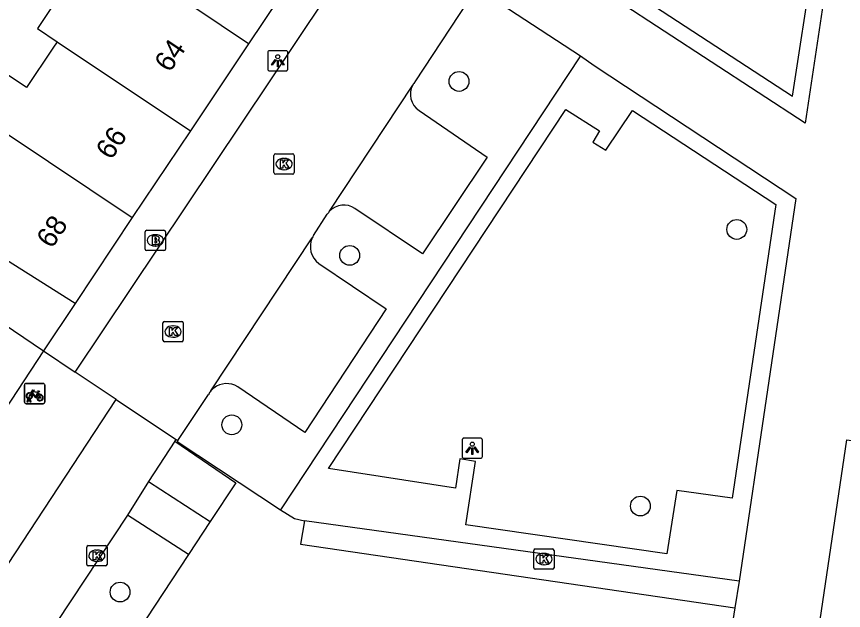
# Model space of a CAD drawing. Extents: x 159280 to 160375, y 384531 to 385872.
# Drawn here: x 159929.07 to 159969.86, y 384726.45 to 384755.76 of the extents above; entities that cross this region are included whole.
import ezdxf

# ---------------------------------------------------------------- set-up
doc = ezdxf.new("R2010")
doc.units = 0
for name, color, linetype in [('IMGEO_Boom', 7, 'Continuous'), ('IMGEO_Brandkraan', 7, 'Continuous'), ('IMGEO_Fietsenrek', 7, 'Continuous'), ('IMGEO_Groenvoorziening', 7, 'Continuous'), ('IMGEO_Kolk', 7, 'Continuous'), ('IMGEO_Lichtpunt', 7, 'Continuous'), ('IMGEO_Pand', 7, 'Continuous'), ('IMGEO_Pand_nummerreeks', 7, 'Continuous'), ('IMGEO_Parkeervlak_open', 7, 'Continuous'), ('IMGEO_Rijbaan_lokaal_open', 7, 'Continuous'), ('IMGEO_Voetpad_open', 7, 'Continuous')]:
    doc.layers.add(name, color=color, linetype=linetype)

msp = doc.modelspace()

# ---------------------------------------------------------------- linework, layer by layer
at = {"layer": 'IMGEO_Boom'}
for centre in [(159950.897, 384752.557), (159964.598, 384745.252), (159945.504, 384743.972), (159939.689, 384735.609), (159959.843, 384731.6), (159934.177, 384727.353)]:
    msp.add_circle(centre, 0.489, dxfattribs=at)
at = {"layer": 'IMGEO_Brandkraan'}
for p, q in [((159935.415, 384744.287), (159935.415, 384745.139)), ((159935.49, 384745.213), (159936.342, 384745.213)), ((159935.903, 384744.993), (159935.928, 384744.993)), ((159936.416, 384745.139), (159936.416, 384744.287)), ((159936.342, 384744.213), (159935.49, 384744.213)), ((159935.926, 384744.433), (159935.901, 384744.433))]:
    msp.add_line(p, q, dxfattribs=at)
for points in [[(159935.415, 384744.287), (159935.415, 384745.139)], [(159935.49, 384745.213), (159936.342, 384745.213)], [(159935.763, 384744.913), (159935.763, 384744.513), (159935.976, 384744.513)], [(159935.994, 384744.913), (159935.763, 384744.913)], [(159936.416, 384745.139), (159936.416, 384744.287)], [(159935.942, 384744.832), (159935.888, 384744.832), (159935.888, 384744.756)], [(159935.888, 384744.756), (159935.941, 384744.756)], [(159935.95, 384744.68), (159935.888, 384744.68), (159935.888, 384744.599)], [(159935.888, 384744.599), (159935.95, 384744.599)], [(159936.342, 384744.213), (159935.49, 384744.213)]]:
    msp.add_lwpolyline(points, dxfattribs=at)
for centre, radius, start, end in [((159935.492, 384745.137), 0.0765, 91.552, 178.448), ((159935.492, 384745.137), 0.0765, 91.552, 178.448), ((159935.998, 384744.768), 0.145, 59.4692, 91.5367), ((159936.34, 384745.137), 0.0765, 1.552, 88.448), ((159936.34, 384745.137), 0.0765, 1.552, 88.448), ((159935.943, 384744.794), 0.0379, 267.8285, 90.9355), ((159935.951, 384744.639), 0.0404, 269.8759, 90.5077), ((159935.982, 384744.764), 0.251, 268.6676, 293.5347), ((159936.023, 384744.815), 0.0922, 285.5137, 58.1501), ((159936.028, 384744.623), 0.105, 301.3115, 78.989), ((159935.492, 384744.289), 0.0765, 181.552, 268.448), ((159935.492, 384744.289), 0.0765, 181.552, 268.448), ((159936.34, 384744.289), 0.0765, 271.552, 358.448), ((159936.34, 384744.289), 0.0765, 271.552, 358.448)]:
    msp.add_arc(centre, radius, start, end, dxfattribs=at)
for centre, major_axis, ratio, start_param, end_param in [((159935.902, 384744.713), (-0.387, 0.002), 0.722429, 4.712389, 7.853982), ((159935.927, 384744.713), (-0.39, 0.002), 0.717154, 1.570796, 4.712389)]:
    msp.add_ellipse(centre, major_axis=major_axis, ratio=ratio, start_param=start_param, end_param=end_param, dxfattribs=at)
at = {"layer": 'IMGEO_Fietsenrek'}
for p, q in [((159929.462, 384736.726), (159929.462, 384737.567)), ((159929.462, 384737.567), (159929.462, 384736.726)), ((159929.537, 384737.651), (159930.378, 384737.651)), ((159930.378, 384737.651), (159929.537, 384737.651)), ((159930.462, 384737.576), (159930.462, 384736.735)), ((159930.462, 384736.735), (159930.462, 384737.576)), ((159930.149, 384737.2), (159930.185, 384737.105)), ((159929.589, 384736.735), (159929.628, 384736.895)), ((159929.658, 384736.883), (159929.623, 384736.735)), ((159929.7, 384736.907), (159929.699, 384736.911)), ((159929.741, 384736.735), (159929.707, 384736.877)), ((159929.731, 384736.918), (159929.732, 384736.911)), ((159929.739, 384736.881), (159929.774, 384736.735)), ((159930.387, 384736.651), (159929.546, 384736.651)), ((159929.546, 384736.651), (159930.387, 384736.651)), ((159929.623, 384736.735), (159929.589, 384736.735)), ((159929.774, 384736.735), (159929.741, 384736.735))]:
    msp.add_line(p, q, dxfattribs=at)
for points in [[(159929.796, 384737.125), (159929.744, 384737.035), (159929.704, 384737.01), (159929.705, 384737.057), (159929.76, 384737.151)], [(159929.775, 384737.177), (159929.87, 384737.341), (159929.956, 384737.327), (159929.958, 384737.318), (159929.902, 384737.307), (159929.875, 384737.262), (159930.131, 384737.221)], [(159930.071, 384736.933), (159930.021, 384736.933), (159929.83, 384737.184), (159929.811, 384737.152)], [(159930.118, 384737.196), (159929.861, 384737.237), (159929.844, 384737.208), (159930.011, 384736.988), (159930.118, 384737.196)], [(159930.166, 384737.098), (159930.136, 384737.175), (159930.027, 384736.957), (159930.07, 384736.957)], [(159930.131, 384737.221), (159930.156, 384737.27), (159930.15, 384737.274), (159930.127, 384737.278), (159930.115, 384737.285), (159930.114, 384737.288), (159930.116, 384737.293), (159930.211, 384737.278), (159930.213, 384737.268), (159930.203, 384737.255), (159930.191, 384737.249), (159930.177, 384737.255), (159930.149, 384737.2)], [(159930.1, 384736.957), (159930.22, 384736.956), (159930.176, 384737.07)], [(159930.196, 384737.077), (159930.251, 384736.932), (159930.101, 384736.932)]]:
    msp.add_lwpolyline(points, dxfattribs=at)
for centre, radius, start, end in [((159929.54, 384737.573), 0.0779, 92.4484, 184.2845), ((159929.54, 384737.573), 0.0779, 92.4484, 184.2845), ((159930.384, 384737.573), 0.0779, 2.4484, 94.2845), ((159930.384, 384737.573), 0.0779, 2.4484, 94.2845), ((159929.702, 384737.036), 0.159, 62.6766, 242.1369), ((159929.702, 384737.036), 0.129, 63.3192, 238.903), ((159929.702, 384737.036), 0.159, 283.5766, 46.6042), ((159929.682, 384736.907), 0.0499, 12.8025, 158.6934), ((159929.702, 384737.036), 0.159, 253.9967, 271.7867), ((159929.682, 384736.907), 0.0174, 12.8025, 163.4502), ((159929.702, 384737.036), 0.129, 253.415, 269.0204), ((159929.702, 384737.036), 0.129, 283.6043, 43.4302), ((159930.229, 384736.952), 0.159, 113.3408, 178.3217), ((159930.229, 384736.952), 0.159, 187.0065, 105.7708), ((159930.229, 384736.952), 0.129, 113.923, 177.9556), ((159930.229, 384736.952), 0.129, 188.6715, 104.5883), ((159929.54, 384736.729), 0.0779, 182.4484, 274.2845), ((159929.54, 384736.729), 0.0779, 182.4484, 274.2845), ((159930.384, 384736.729), 0.0779, 272.4484, 4.2845), ((159930.384, 384736.729), 0.0779, 272.4484, 4.2845)]:
    msp.add_arc(centre, radius, start, end, dxfattribs=at)
at = {"layer": 'IMGEO_Groenvoorziening'}
for points in [[(159956.896, 384753.818), (159942.094, 384731.412)], [(159956.173, 384751.172), (159957.82, 384750.117), (159957.503, 384749.564), (159958.14, 384749.162), (159959.45, 384751.12), (159966.522, 384746.486), (159964.371, 384731.982), (159961.639, 384732.366), (159961.148, 384729.249), (159951.231, 384730.665), (159951.709, 384733.802), (159950.929, 384733.935), (159950.723, 384732.487), (159944.466, 384733.445), (159956.173, 384751.172)]]:
    msp.add_lwpolyline(points, dxfattribs=at)
at = {"layer": 'IMGEO_Kolk'}
for p, q in [((159941.844, 384748.982), (159942.696, 384748.982)), ((159941.769, 384748.056), (159941.769, 384748.908)), ((159942.257, 384748.762), (159942.282, 384748.762)), ((159942.77, 384748.908), (159942.77, 384748.056)), ((159942.28, 384748.202), (159942.255, 384748.202)), ((159942.696, 384747.982), (159941.844, 384747.982)), ((159936.291, 384739.787), (159936.291, 384740.639)), ((159936.366, 384740.713), (159937.218, 384740.713)), ((159936.779, 384740.493), (159936.804, 384740.493)), ((159937.292, 384740.639), (159937.292, 384739.787)), ((159937.218, 384739.713), (159936.366, 384739.713)), ((159936.802, 384739.933), (159936.777, 384739.933)), ((159932.532, 384728.719), (159932.532, 384729.571)), ((159932.607, 384729.645), (159933.459, 384729.645)), ((159933.02, 384729.425), (159933.045, 384729.425)), ((159933.533, 384729.571), (159933.533, 384728.719)), ((159954.586, 384728.556), (159954.586, 384729.408)), ((159954.661, 384729.482), (159955.513, 384729.482)), ((159955.587, 384729.408), (159955.587, 384728.556)), ((159955.074, 384729.262), (159955.099, 384729.262)), ((159933.459, 384728.645), (159932.607, 384728.645)), ((159933.043, 384728.865), (159933.018, 384728.865)), ((159955.097, 384728.702), (159955.072, 384728.702)), ((159955.513, 384728.482), (159954.661, 384728.482))]:
    msp.add_line(p, q, dxfattribs=at)
for points in [[(159941.844, 384748.982), (159942.696, 384748.982)], [(159941.769, 384748.056), (159941.769, 384748.908)], [(159942.09, 384748.682), (159942.213, 384748.682), (159942.213, 384748.531), (159942.343, 384748.682), (159942.507, 384748.682), (159942.361, 384748.531), (159942.514, 384748.282), (159942.362, 384748.282), (159942.277, 384748.446), (159942.213, 384748.379), (159942.213, 384748.282), (159942.09, 384748.282), (159942.09, 384748.682)], [(159942.77, 384748.908), (159942.77, 384748.056)], [(159942.696, 384747.982), (159941.844, 384747.982)], [(159936.291, 384739.787), (159936.291, 384740.639)], [(159936.366, 384740.713), (159937.218, 384740.713)], [(159937.292, 384740.639), (159937.292, 384739.787)], [(159936.612, 384740.413), (159936.735, 384740.413), (159936.735, 384740.262), (159936.865, 384740.413), (159937.029, 384740.413), (159936.883, 384740.262), (159937.036, 384740.013), (159936.884, 384740.013), (159936.799, 384740.177), (159936.735, 384740.11), (159936.735, 384740.013), (159936.612, 384740.013), (159936.612, 384740.413)], [(159937.218, 384739.713), (159936.366, 384739.713)], [(159932.532, 384728.719), (159932.532, 384729.571)], [(159932.607, 384729.645), (159933.459, 384729.645)], [(159933.533, 384729.571), (159933.533, 384728.719)], [(159954.586, 384728.556), (159954.586, 384729.408)], [(159954.661, 384729.482), (159955.513, 384729.482)], [(159955.587, 384729.408), (159955.587, 384728.556)], [(159932.853, 384729.345), (159932.976, 384729.345), (159932.976, 384729.194), (159933.106, 384729.345), (159933.27, 384729.345), (159933.124, 384729.194), (159933.277, 384728.945), (159933.125, 384728.945), (159933.04, 384729.109), (159932.976, 384729.042), (159932.976, 384728.945), (159932.853, 384728.945), (159932.853, 384729.345)], [(159954.907, 384729.182), (159955.03, 384729.182), (159955.03, 384729.031), (159955.16, 384729.182), (159955.324, 384729.182), (159955.178, 384729.031), (159955.331, 384728.782), (159955.179, 384728.782), (159955.094, 384728.946), (159955.03, 384728.879), (159955.03, 384728.782), (159954.907, 384728.782), (159954.907, 384729.182)], [(159933.459, 384728.645), (159932.607, 384728.645)], [(159955.513, 384728.482), (159954.661, 384728.482)]]:
    msp.add_lwpolyline(points, dxfattribs=at)
for centre, start, end in [((159941.846, 384748.906), 91.552, 178.448), ((159941.846, 384748.906), 91.552, 178.448), ((159942.694, 384748.906), 1.552, 88.448), ((159942.694, 384748.906), 1.552, 88.448), ((159941.846, 384748.058), 181.552, 268.448), ((159941.846, 384748.058), 181.552, 268.448), ((159942.694, 384748.058), 271.552, 358.448), ((159942.694, 384748.058), 271.552, 358.448), ((159936.368, 384740.637), 91.552, 178.448), ((159936.368, 384740.637), 91.552, 178.448), ((159937.216, 384740.637), 1.552, 88.448), ((159937.216, 384740.637), 1.552, 88.448), ((159936.368, 384739.789), 181.552, 268.448), ((159936.368, 384739.789), 181.552, 268.448), ((159937.216, 384739.789), 271.552, 358.448), ((159937.216, 384739.789), 271.552, 358.448), ((159932.609, 384729.569), 91.552, 178.448), ((159932.609, 384729.569), 91.552, 178.448), ((159933.457, 384729.569), 1.552, 88.448), ((159933.457, 384729.569), 1.552, 88.448), ((159954.663, 384729.406), 91.552, 178.448), ((159954.663, 384729.406), 91.552, 178.448), ((159955.511, 384729.406), 1.552, 88.448), ((159955.511, 384729.406), 1.552, 88.448), ((159932.609, 384728.721), 181.552, 268.448), ((159932.609, 384728.721), 181.552, 268.448), ((159933.457, 384728.721), 271.552, 358.448), ((159933.457, 384728.721), 271.552, 358.448), ((159954.663, 384728.558), 181.552, 268.448), ((159954.663, 384728.558), 181.552, 268.448), ((159955.511, 384728.558), 271.552, 358.448), ((159955.511, 384728.558), 271.552, 358.448)]:
    msp.add_arc(centre, 0.0765, start, end, dxfattribs=at)
for centre, major_axis, ratio, start_param, end_param in [((159942.256, 384748.482), (-0.387, 0.002), 0.722429, 4.712389, 7.853982), ((159942.281, 384748.482), (-0.39, 0.002), 0.717154, 1.570796, 4.712389), ((159936.778, 384740.213), (-0.387, 0.002), 0.722429, 4.712389, 7.853982), ((159936.803, 384740.213), (-0.39, 0.002), 0.717154, 1.570796, 4.712389), ((159933.019, 384729.145), (-0.387, 0.002), 0.722429, 4.712389, 7.853982), ((159933.044, 384729.145), (-0.39, 0.002), 0.717154, 1.570796, 4.712389), ((159955.073, 384728.982), (-0.387, 0.002), 0.722429, 4.712389, 7.853982), ((159955.098, 384728.982), (-0.39, 0.002), 0.717154, 1.570796, 4.712389)]:
    msp.add_ellipse(centre, major_axis=major_axis, ratio=ratio, start_param=start_param, end_param=end_param, dxfattribs=at)
at = {"layer": 'IMGEO_Lichtpunt'}
for p, q in [((159941.459, 384753.98), (159941.459, 384753.173)), ((159941.459, 384753.98), (159941.459, 384753.173)), ((159942.361, 384754.075), (159941.553, 384754.075)), ((159942.361, 384754.075), (159941.553, 384754.075)), ((159942.455, 384753.173), (159942.455, 384753.98)), ((159942.455, 384753.173), (159942.455, 384753.98)), ((159941.553, 384753.079), (159942.361, 384753.079)), ((159941.553, 384753.079), (159942.361, 384753.079)), ((159951.051, 384734.857), (159951.051, 384734.05)), ((159951.051, 384734.857), (159951.051, 384734.05)), ((159951.953, 384734.952), (159951.145, 384734.952)), ((159951.953, 384734.952), (159951.145, 384734.952)), ((159952.047, 384734.05), (159952.047, 384734.857)), ((159952.047, 384734.05), (159952.047, 384734.857)), ((159951.145, 384733.956), (159951.953, 384733.956)), ((159951.145, 384733.956), (159951.953, 384733.956))]:
    msp.add_line(p, q, dxfattribs=at)
for points in [[(159941.833, 384753.644), (159941.872, 384753.616), (159941.684, 384753.354), (159941.646, 384753.381), (159941.833, 384753.644)], [(159941.935, 384753.596), (159941.982, 384753.596), (159941.982, 384753.274), (159941.935, 384753.274), (159941.935, 384753.596)], [(159942.045, 384753.616), (159942.083, 384753.643), (159942.27, 384753.381), (159942.231, 384753.353), (159942.045, 384753.616)], [(159951.425, 384734.521), (159951.464, 384734.493), (159951.276, 384734.231), (159951.238, 384734.258), (159951.425, 384734.521)], [(159951.527, 384734.473), (159951.574, 384734.473), (159951.574, 384734.151), (159951.527, 384734.151), (159951.527, 384734.473)], [(159951.637, 384734.493), (159951.675, 384734.52), (159951.862, 384734.258), (159951.823, 384734.23), (159951.637, 384734.493)]]:
    msp.add_lwpolyline(points, dxfattribs=at)
for centre in [(159941.958, 384753.778), (159951.55, 384734.655)]:
    msp.add_circle(centre, 0.0994, dxfattribs=at)
for centre, start, end in [((159941.553, 384753.98), 90, 180), ((159941.553, 384753.98), 90, 180), ((159942.361, 384753.98), 0, 90), ((159942.361, 384753.98), 0, 90), ((159941.553, 384753.173), 180, 270), ((159941.553, 384753.173), 180, 270), ((159942.361, 384753.173), 270, 0), ((159942.361, 384753.173), 270, 360), ((159951.145, 384734.857), 90, 180), ((159951.145, 384734.857), 90, 180), ((159951.953, 384734.857), 0, 90), ((159951.953, 384734.857), 0, 90), ((159951.145, 384734.05), 180, 270), ((159951.145, 384734.05), 180, 270), ((159951.953, 384734.05), 270, 0), ((159951.953, 384734.05), 270, 360)]:
    msp.add_arc(centre, 0.0946, start, end, dxfattribs=at)
at = {"layer": 'IMGEO_Pand'}
for points in [[(159929.734, 384761.676), (159928.152, 384759.312), (159931.409, 384757.133), (159930.098, 384755.174), (159931.076, 384754.52)], [(159940.51, 384754.414), (159929.734, 384761.676)], [(159941.948, 384760.067), (159943.565, 384758.989), (159940.51, 384754.414)], [(159931.076, 384754.52), (159930.858, 384754.194), (159929.561, 384752.256), (159927.001, 384753.97), (159925.647, 384751.947)], [(159931.076, 384754.52), (159937.646, 384750.125)], [(159940.51, 384754.414), (159937.646, 384750.125)], [(159925.647, 384751.947), (159928.556, 384750), (159934.781, 384745.835)], [(159912.988, 384750.763), (159914.143, 384750), (159922.981, 384744.275), (159930.407, 384739.267)], [(159937.646, 384750.125), (159934.781, 384745.835)], [(159931.956, 384741.604), (159925.299, 384745.796)], [(159934.781, 384745.835), (159931.956, 384741.604)], [(159930.407, 384739.267), (159922.006, 384726.456)]]:
    msp.add_lwpolyline(points, dxfattribs=at)
at = {"layer": 'IMGEO_Parkeervlak_open'}
for points in [[(159948.924, 384751.13), (159952.283, 384748.815), (159949.094, 384744.053), (159945.763, 384746.288)], [(159943.976, 384743.569), (159947.309, 384741.341), (159943.292, 384735.229), (159939.985, 384737.485)]]:
    msp.add_lwpolyline(points, dxfattribs=at)
for centre, radius, start, end in [((159949.434, 384751.918), 0.938, 150.8226, 237.0549), ((159945.217, 384745.499), 0.96, 55.3092, 137.3611), ((159944.615, 384744.407), 1.054, 156.0771, 232.6552), ((159939.438, 384736.623), 1.021, 57.6004, 128.5877), ((159939.365, 384736.695), 0.92, 127.8458, 140.5627)]:
    msp.add_arc(centre, radius, start, end, dxfattribs=at)
at = {"layer": 'IMGEO_Rijbaan_lokaal_open'}
for points in [[(159931.969, 384738.216), (159945.68, 384758.724)], [(159948.735, 384752.544), (159951.777, 384757.185)], [(159944.511, 384746.149), (159948.615, 384752.375)], [(159943.712, 384744.95), (159944.399, 384746.002)], [(159938.655, 384737.279), (159943.652, 384744.834)], [(159933.985, 384736.865), (159931.969, 384738.216)], [(159921.905, 384718.465), (159933.985, 384736.865)], [(159933.985, 384736.865), (159936.955, 384734.874)], [(159937.027, 384734.829), (159938.541, 384737.112)], [(159936.881, 384734.801), (159935.583, 384732.811)], [(159936.955, 384734.874), (159936.881, 384734.801)], [(159936.955, 384734.874), (159937.027, 384734.829)], [(159935.583, 384732.811), (159934.544, 384731.143)], [(159934.544, 384731.143), (159930.327, 384724.79)]]:
    msp.add_lwpolyline(points, dxfattribs=at)
for centre, radius, start, end in [((159949.39, 384751.952), 0.883, 137.8824, 151.3636), ((159945.176, 384745.526), 0.911, 136.8762, 148.5159), ((159944.528, 384744.454), 0.955, 148.728, 156.5722), ((159939.492, 384736.585), 1.087, 140.3429, 151.0194)]:
    msp.add_arc(centre, radius, start, end, dxfattribs=at)
at = {"layer": 'IMGEO_Voetpad_open'}
for points in [[(159962.846, 384762.885), (159969.196, 384758.743), (159967.965, 384750.5), (159958.69, 384756.557)], [(159959.791, 384756.787), (159967.352, 384751.824), (159968.344, 384758.36), (159963.096, 384761.824), (159959.791, 384756.787)], [(159951.777, 384757.185), (159956.896, 384753.818)], [(159956.896, 384753.818), (159957.568, 384753.343), (159967.511, 384746.78), (159964.717, 384727.899)], [(159931.956, 384741.604), (159930.407, 384739.267)], [(159930.407, 384739.267), (159931.969, 384738.216)], [(159936.881, 384734.801), (159939.891, 384732.753), (159938.623, 384730.829)], [(159937.027, 384734.829), (159936.995, 384734.781), (159942.094, 384731.412)], [(159970.029, 384734.861), (159972.719, 384734.456), (159971.396, 384725.531), (159968.717, 384725.98), (159970.029, 384734.861)], [(159935.583, 384732.811), (159938.623, 384730.829)], [(159937.56, 384729.215), (159934.544, 384731.143)], [(159942.094, 384731.412), (159942.778, 384730.989), (159943.276, 384730.876)], [(159938.623, 384730.829), (159937.56, 384729.215)], [(159943.276, 384730.876), (159943.075, 384729.724), (159964.504, 384726.574)], [(159964.717, 384727.899), (159943.276, 384730.876)], [(159937.56, 384729.215), (159933.412, 384722.915)], [(159964.717, 384727.899), (159964.504, 384726.574)], [(159964.504, 384726.574), (159963.831, 384722.298)]]:
    msp.add_lwpolyline(points, dxfattribs=at)

# ---------------------------------------------------------------- texts
at = {"layer": 'IMGEO_Pand_nummerreeks'}
for s, rotation, p in [('64', 56.2186, (159936.63, 384752.957)), ('66', 56.2243, (159933.741, 384748.639)), ('68', 56.2186, (159930.813, 384744.263))]:
    msp.add_text(s, height=1, rotation=rotation, dxfattribs=at).set_placement(p)

doc.saveas('drawing.dxf')
